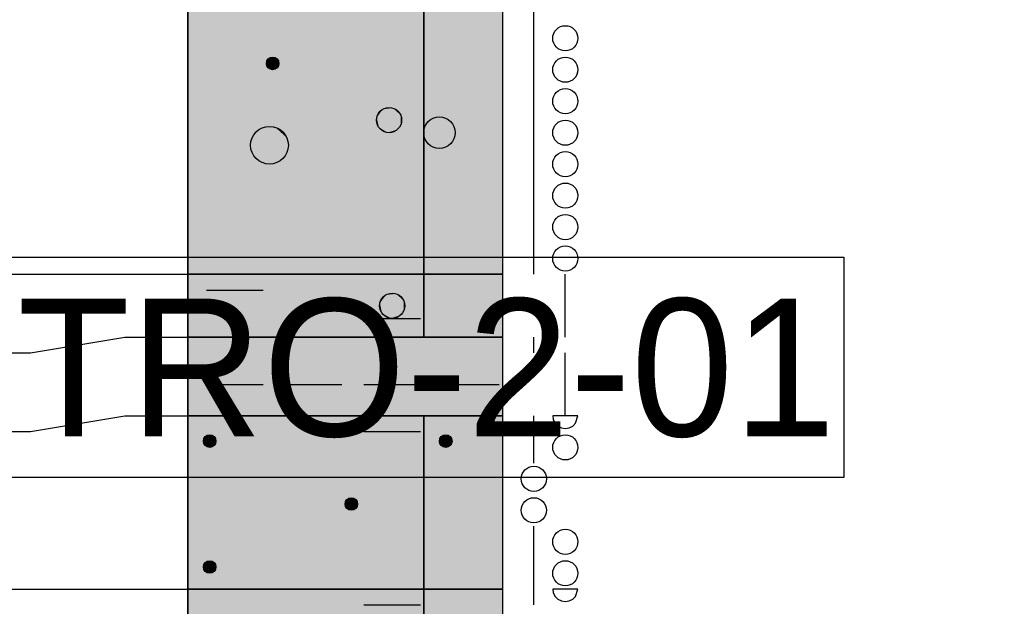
# Model space of a CAD drawing. Header units: metres. Extents: x 3458045 to 3462392, y 5482308 to 5484762.
# Tile 277 of 458: x 3460183.03 to 3460189.29, y 5483989.86 to 5483993.59. Entities that reach past the tile are written whole.
import ezdxf

# ---------------------------------------------------------------- set-up
doc = ezdxf.new("R2010")
doc.units = ezdxf.units.M
doc.header["$PDMODE"] = 3
doc.header["$PDSIZE"] = 0.1
doc.linetypes.add('AUSGEZOGEN', pattern=[2, 1, 1])
doc.layers.get('0').update_dxf_attribs({"linetype": 'CONTINUOUS'})
doc.layers.get('DEFPOINTS').update_dxf_attribs({"linetype": 'CONTINUOUS'})
for name, color, linetype in [('BAUER_BK 2014', 1, 'CONTINUOUS'), ('SP_TEXT', 2, 'CONTINUOUS'), ('SP_VERM', 1, 'CONTINUOUS')]:
    doc.layers.add(name, color=color, linetype=linetype)
doc.styles.add('K_ISOCP', font='k_isocp.shx')
doc.styles.add('SP_F', font='romans.shx', dxfattribs={"width": 0.7, "bigfont": 'sp_f.shx'})
doc.dimstyles.new('SOFI35$0', dxfattribs={"dimtxt": 3.5, "dimasz": 0.35, "dimexe": 0.9, "dimexo": 0.625, "dimgap": 0.945, "dimtad": 1, "dimdec": 3, "dimrnd": 0.001, "dimzin": 1, "dimdsep": 46, "dimtxsty": 'SP_F', "dimblk1": 'SOF_BEMSTR1', "dimblk2": 'SOF_BEMSTR2', "dimsah": 1, "dimcen": 3.5, "dimse1": 1, "dimse2": 1, "dimclrd": 1, "dimclre": 1, "dimclrt": 2, "dimaunit": 2, "dimazin": 0, "dimtfac": 1, "dimtdec": 3, "dimtmove": 0, "dimatfit": 3, "dimfxl": 1, "dimtolj": 1, "dimtzin": 0, "dimlwd": 0, "dimlwe": 0, "dimarcsym": 0})

# ---------------------------------------------------------------- blocks, each defined once
blk = doc.blocks.new('SOF_BEMSTR2')
at = {"color": 0, "linetype": 'ByBlock', "lineweight": -2}
for p, q in [((0, -20), (0, 8.5)), ((3.535, 3.535), (-3.535, -3.535)), ((-5, 0), (5, 0))]:
    blk.add_line(p, q, dxfattribs=at)
blk = doc.blocks.new('SOF_BEMSTR1')
at = {"color": 0, "linetype": 'ByBlock', "lineweight": -2}
for p, q in [((0, 20), (0, -8.5)), ((3.535, 3.535), (-3.535, -3.535)), ((-5, 0), (5, 0))]:
    blk.add_line(p, q, dxfattribs=at)
blk = doc.blocks.new('*D130')
at = {"layer": 'DEFPOINTS', "color": 0, "linetype": 'AUSGEZOGEN', "transparency": 16777216}
for p in [(3460180.5579, 5483994.6749), (3460190.5579, 5483994.6749), (3460190.5579, 5483988.2771)]:
    blk.add_point(p, dxfattribs=at)
at = {"layer": 'SP_VERM', "color": 1, "linetype": 'AUSGEZOGEN', "lineweight": 0, "transparency": 16777216}
blk.add_line((3460180.6454, 5483988.2771), (3460190.4704, 5483988.2771), dxfattribs=at)
at = {"layer": 'SP_VERM', "color": 1, "linetype": 'AUSGEZOGEN', "lineweight": 0, "transparency": 16777216, "xscale": 0.08750000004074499, "yscale": 0.08750000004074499, "zscale": 0.08750000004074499, "rotation": 180}
blk.add_blockref('SOF_BEMSTR2', (3460180.5579, 5483988.2771), dxfattribs=at)
at = {"layer": 'SP_VERM', "color": 1, "linetype": 'AUSGEZOGEN', "lineweight": 0, "transparency": 16777216, "xscale": 0.08750000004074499, "yscale": 0.08750000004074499, "zscale": 0.08750000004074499}
blk.add_blockref('SOF_BEMSTR1', (3460190.5579, 5483988.2771), dxfattribs=at)
at = {"layer": 'SP_VERM', "color": 2, "linetype": 'AUSGEZOGEN', "transparency": 16777216, "insert": (3460185.5579, 5483988.9509), "char_height": 0.875, "attachment_point": 5, "style": 'SP_F'}
blk.add_mtext('\\A1;\\A1;10.00{\\H.7x;\\S^ ;}', dxfattribs=at)
blk = doc.blocks.new('*D189')
at = {"layer": 'DEFPOINTS', "color": 0, "linetype": 'AUSGEZOGEN', "transparency": 16777216}
for p in [(3460180.5579, 5483993.5831), (3460310.5579, 5483993.5831), (3460310.5579, 5483985.7834)]:
    blk.add_point(p, dxfattribs=at)
at = {"layer": 'SP_VERM', "color": 1, "linetype": 'AUSGEZOGEN', "lineweight": 0, "transparency": 16777216}
blk.add_line((3460180.6454, 5483985.7834), (3460310.4704, 5483985.7834), dxfattribs=at)
at = {"layer": 'SP_VERM', "color": 1, "linetype": 'AUSGEZOGEN', "lineweight": 0, "transparency": 16777216, "xscale": 0.08750000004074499, "yscale": 0.08750000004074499, "zscale": 0.08750000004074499, "rotation": 180}
blk.add_blockref('SOF_BEMSTR2', (3460180.5579, 5483985.7834), dxfattribs=at)
at = {"layer": 'SP_VERM', "color": 1, "linetype": 'AUSGEZOGEN', "lineweight": 0, "transparency": 16777216, "xscale": 0.08750000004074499, "yscale": 0.08750000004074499, "zscale": 0.08750000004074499}
blk.add_blockref('SOF_BEMSTR1', (3460310.5579, 5483985.7834), dxfattribs=at)
at = {"layer": 'SP_VERM', "color": 2, "linetype": 'AUSGEZOGEN', "transparency": 16777216, "insert": (3460245.5579, 5483986.603), "char_height": 0.875, "attachment_point": 5, "style": 'SP_F'}
blk.add_mtext('\\A1;\\A1;Trogabschnitt = 130.00{\\H.7x;\\S^ ;}m', dxfattribs=at)

msp = doc.modelspace()

# ---------------------------------------------------------------- linework, layer by layer
at = {"layer": 'BAUER_BK 2014', "color": 7, "linetype": 'Continuous'}
for points in [[(3460184.1012, 5484010.5671), (3460184.1012, 5483979.5671)], [(3460186.1012, 5484010.5671), (3460186.1012, 5483979.5671)], [(3460184.1012, 5483991.9671), (3460184.1012, 5484000.0671), (3460186.1012, 5484000.0671), (3460186.1012, 5483991.9671), (3460184.1012, 5483991.9671)], [(3460186.3012, 5483993.5671), (3460186.3012, 5483993.9671)], [(3460186.3012, 5483993.1671), (3460186.3012, 5483993.5671)], [(3460186.3012, 5483992.7671), (3460186.3012, 5483993.1671)], [(3460186.3012, 5483992.3671), (3460186.3012, 5483992.7671)], [(3460186.3012, 5483991.9671), (3460186.3012, 5483992.3671)], [(3460182.0668, 5483991.9671), (3460183.1012, 5483991.9671), (3460183.7012, 5483991.9671), (3460184.1012, 5483991.9671)], [(3460184.1012, 5483991.5671), (3460184.1012, 5483991.9671), (3460186.1012, 5483991.9671), (3460186.1012, 5483991.5671), (3460184.1012, 5483991.5671)], [(3460186.1012, 5483991.9671), (3460184.1012, 5483991.9671)], [(3460186.5012, 5483991.5671), (3460186.5012, 5483991.9671)], [(3460184.2212, 5483991.8671), (3460184.5812, 5483991.8671)], [(3460185.2212, 5483991.6871), (3460185.5812, 5483991.6871)], [(3460182.0668, 5483991.4679), (3460183.1012, 5483991.4679), (3460183.7012, 5483991.5671), (3460184.1012, 5483991.5671)], [(3460184.1012, 5483991.0671), (3460184.1012, 5483991.5671), (3460186.1012, 5483991.5671), (3460186.1012, 5483991.0671), (3460184.1012, 5483991.0671)], [(3460186.1012, 5483991.5671), (3460184.1012, 5483991.5671)], [(3460186.3012, 5483991.4671), (3460186.3012, 5483991.5671)], [(3460186.5012, 5483991.0671), (3460186.5012, 5483991.4671)], [(3460184.2212, 5483991.2671), (3460184.5812, 5483991.2671)], [(3460184.7212, 5483991.2671), (3460185.0812, 5483991.2671)], [(3460185.2212, 5483991.2671), (3460185.5812, 5483991.2671)], [(3460185.7212, 5483991.2671), (3460186.0812, 5483991.2671)], [(3460182.0668, 5483990.9687), (3460183.1012, 5483990.9687), (3460183.7012, 5483991.0671), (3460184.1012, 5483991.0671)], [(3460184.1012, 5483989.9671), (3460184.1012, 5483991.0671), (3460186.1012, 5483991.0671), (3460186.1012, 5483989.9671), (3460184.1012, 5483989.9671)], [(3460186.1012, 5483991.0671), (3460184.1012, 5483991.0671)], [(3460186.3012, 5483990.7671), (3460186.3012, 5483991.0671)], [(3460186.5812, 5483991.0671), (3460186.5812, 5483991.0671), (3460186.4212, 5483991.0671), (3460186.4212, 5483991.0671), (3460186.425, 5483991.0423), (3460186.4364, 5483991.0201), (3460186.4542, 5483991.0023), (3460186.4764, 5483990.9911), (3460186.5012, 5483990.9871), (3460186.526, 5483990.9911), (3460186.5482, 5483991.0023), (3460186.566, 5483991.0201), (3460186.5812, 5483991.0671)], [(3460185.2212, 5483990.9671), (3460185.5812, 5483990.9671)], [(3460186.3012, 5483989.9671), (3460186.3012, 5483990.3671)], [(3460182.0668, 5483989.9671), (3460183.1012, 5483989.9671), (3460183.7012, 5483989.9671), (3460184.1012, 5483989.9671)], [(3460184.1012, 5483989.0671), (3460184.1012, 5483989.9671), (3460186.1012, 5483989.9671), (3460186.1012, 5483989.0671), (3460184.1012, 5483989.0671)], [(3460186.1012, 5483989.9671), (3460184.1012, 5483989.9671)], [(3460186.3012, 5483989.8671), (3460186.3012, 5483989.9671)], [(3460186.5812, 5483989.9671), (3460186.5812, 5483989.9671), (3460186.4212, 5483989.9671), (3460186.4212, 5483989.9671), (3460186.425, 5483989.9423), (3460186.4364, 5483989.9201), (3460186.4542, 5483989.9023), (3460186.4764, 5483989.8911), (3460186.5012, 5483989.8871), (3460186.526, 5483989.8911), (3460186.5482, 5483989.9023), (3460186.566, 5483989.9201), (3460186.5812, 5483989.9671)], [(3460185.2212, 5483989.8671), (3460185.5812, 5483989.8671)]]:
    msp.add_lwpolyline(points, dxfattribs=at)
at = {"layer": 'BAUER_BK 2014', "color": 30, "linetype": 'Continuous'}
for points in [[(3460184.1012, 5483991.9671), (3460184.1012, 5484000.0671), (3460185.6012, 5484000.0671), (3460185.6012, 5483991.9671), (3460184.1012, 5483991.9671)], [(3460184.1012, 5483989.9671), (3460184.1012, 5483991.0671), (3460185.6012, 5483991.0671), (3460185.6012, 5483989.9671), (3460184.1012, 5483989.9671)], [(3460184.1012, 5483989.0671), (3460184.1012, 5483989.9671), (3460185.6012, 5483989.9671), (3460185.6012, 5483989.0671), (3460184.1012, 5483989.0671)]]:
    msp.add_lwpolyline(points, dxfattribs=at)
at = {"layer": 'BAUER_BK 2014', "color": 50, "linetype": 'Continuous'}
msp.add_lwpolyline([(3460185.6012, 5483991.9671), (3460185.6012, 5484000.0671), (3460186.1012, 5484000.0671), (3460186.1012, 5483991.9671), (3460185.6012, 5483991.9671)], dxfattribs=at)
at = {"layer": 'BAUER_BK 2014', "color": 206, "linetype": 'Continuous'}
for points in [[(3460184.1012, 5483991.5671), (3460184.1012, 5483991.9671), (3460185.6012, 5483991.9671), (3460185.6012, 5483991.5671), (3460184.1012, 5483991.5671)], [(3460184.1012, 5483991.0671), (3460184.1012, 5483991.5671), (3460186.1012, 5483991.5671), (3460186.1012, 5483991.0671), (3460184.1012, 5483991.0671)], [(3460185.6012, 5483989.9671), (3460185.6012, 5483991.0671), (3460186.1012, 5483991.0671), (3460186.1012, 5483989.9671), (3460185.6012, 5483989.9671)], [(3460185.6012, 5483989.0671), (3460185.6012, 5483989.9671), (3460186.1012, 5483989.9671), (3460186.1012, 5483989.0671), (3460185.6012, 5483989.0671)]]:
    msp.add_lwpolyline(points, dxfattribs=at)
at = {"layer": 'BAUER_BK 2014', "color": 210, "linetype": 'Continuous'}
msp.add_lwpolyline([(3460185.6012, 5483991.5671), (3460185.6012, 5483991.9671), (3460186.1012, 5483991.9671), (3460186.1012, 5483991.5671), (3460185.6012, 5483991.5671)], dxfattribs=at)
at = {"layer": 'BAUER_BK 2014', "color": 7, "linetype": 'Continuous'}
for centre, radius in [((3460186.5012, 5483993.4671), 0.08), ((3460184.6412, 5483993.3071), 0.04), ((3460186.5012, 5483993.2671), 0.08), ((3460186.5012, 5483993.0671), 0.08), ((3460185.3812, 5483992.9471), 0.08), ((3460185.7012, 5483992.8671), 0.1), ((3460186.5012, 5483992.8671), 0.08), ((3460184.6212, 5483992.7871), 0.12), ((3460186.5012, 5483992.6671), 0.08), ((3460186.5012, 5483992.4671), 0.08), ((3460186.5012, 5483992.2671), 0.08), ((3460186.5012, 5483992.0671), 0.08), ((3460185.4012, 5483991.7671), 0.08), ((3460184.2412, 5483990.9071), 0.04), ((3460185.7412, 5483990.9071), 0.04), ((3460186.5012, 5483990.8671), 0.08), ((3460186.3012, 5483990.6671), 0.08), ((3460185.1412, 5483990.5071), 0.04), ((3460186.3012, 5483990.4671), 0.08), ((3460186.5012, 5483990.2671), 0.08), ((3460184.2412, 5483990.1071), 0.04), ((3460186.5012, 5483990.0671), 0.08)]:
    msp.add_circle(centre, radius, dxfattribs=at)
at = {"layer": 'BAUER_BK 2014', "color": 30, "linetype": 'Continuous'}
for points in [[(3460184.1012, 5483991.9671), (3460184.1012, 5484000.0671), (3460185.6012, 5483991.9671), (3460185.6012, 5484000.0671)], [(3460184.1012, 5483989.9671), (3460184.1012, 5483991.0671), (3460185.6012, 5483989.9671), (3460185.6012, 5483991.0671)], [(3460184.1012, 5483989.0671), (3460184.1012, 5483989.9671), (3460185.6012, 5483989.0671), (3460185.6012, 5483989.9671)]]:
    msp.add_solid(points, dxfattribs=at)
at = {"layer": 'BAUER_BK 2014', "color": 50, "linetype": 'Continuous'}
msp.add_solid([(3460185.6012, 5483991.9671), (3460185.6012, 5484000.0671), (3460186.1012, 5483991.9671), (3460186.1012, 5484000.0671)], dxfattribs=at)
at = {"layer": 'BAUER_BK 2014', "color": 7, "linetype": 'Continuous'}
for points in [[(3460184.602, 5483993.3155), (3460184.6012, 5483993.3071), (3460184.602, 5483993.2987)], [(3460184.6212, 5483993.3417), (3460184.6088, 5483993.3307), (3460184.602, 5483993.3155)], [(3460184.6212, 5483993.3417), (3460184.602, 5483993.3155), (3460184.6088, 5483993.2835)], [(3460184.6088, 5483993.3307), (3460184.6046, 5483993.3233), (3460184.602, 5483993.3155)], [(3460184.602, 5483993.3155), (3460184.602, 5483993.2987), (3460184.6088, 5483993.2835)], [(3460184.602, 5483993.2987), (3460184.6046, 5483993.2909), (3460184.6088, 5483993.2835)], [(3460184.6212, 5483993.3417), (3460184.6144, 5483993.3369), (3460184.6088, 5483993.3307)], [(3460184.6212, 5483993.3417), (3460184.6088, 5483993.2835), (3460184.668, 5483993.2773)], [(3460184.637, 5483993.3469), (3460184.6288, 5483993.3451), (3460184.6212, 5483993.3417)], [(3460184.6536, 5483993.3451), (3460184.637, 5483993.3469), (3460184.6212, 5483993.3417)], [(3460184.6778, 5483993.3233), (3460184.6536, 5483993.3451), (3460184.6212, 5483993.3417)], [(3460184.668, 5483993.2773), (3460184.6778, 5483993.3233), (3460184.6212, 5483993.3417)], [(3460184.6536, 5483993.3451), (3460184.6454, 5483993.3469), (3460184.637, 5483993.3469)], [(3460184.668, 5483993.3369), (3460184.6612, 5483993.3417), (3460184.6536, 5483993.3451)], [(3460184.6778, 5483993.3233), (3460184.668, 5483993.3369), (3460184.6536, 5483993.3451)], [(3460184.6778, 5483993.3233), (3460184.6736, 5483993.3307), (3460184.668, 5483993.3369)], [(3460184.668, 5483993.2773), (3460184.6778, 5483993.2909), (3460184.6778, 5483993.3233)], [(3460184.6812, 5483993.3071), (3460184.6804, 5483993.3155), (3460184.6778, 5483993.3233)], [(3460184.6778, 5483993.2909), (3460184.6812, 5483993.3071), (3460184.6778, 5483993.3233)], [(3460184.6088, 5483993.2835), (3460184.6144, 5483993.2773), (3460184.6212, 5483993.2725)], [(3460184.6088, 5483993.2835), (3460184.6212, 5483993.2725), (3460184.637, 5483993.2673)], [(3460184.6088, 5483993.2835), (3460184.637, 5483993.2673), (3460184.668, 5483993.2773)], [(3460184.6212, 5483993.2725), (3460184.6288, 5483993.2691), (3460184.637, 5483993.2673)], [(3460184.637, 5483993.2673), (3460184.6536, 5483993.2691), (3460184.668, 5483993.2773)], [(3460184.637, 5483993.2673), (3460184.6454, 5483993.2673), (3460184.6536, 5483993.2691)], [(3460184.6536, 5483993.2691), (3460184.6612, 5483993.2725), (3460184.668, 5483993.2773)], [(3460184.668, 5483993.2773), (3460184.6736, 5483993.2835), (3460184.6778, 5483993.2909)], [(3460185.3412, 5483993.0163), (3460185.3164, 5483992.9941), (3460185.303, 5483992.9637)], [(3460185.3412, 5483993.0163), (3460185.303, 5483992.9637), (3460185.3164, 5483992.9001)], [(3460185.3164, 5483992.9941), (3460185.308, 5483992.9797), (3460185.303, 5483992.9637)], [(3460185.3412, 5483993.0163), (3460185.3276, 5483993.0065), (3460185.3164, 5483992.9941)], [(3460185.3412, 5483993.0163), (3460185.3164, 5483992.9001), (3460185.4348, 5483992.8877)], [(3460185.3728, 5483993.0267), (3460185.3564, 5483993.0231), (3460185.3412, 5483993.0163)], [(3460185.406, 5483993.0231), (3460185.3728, 5483993.0267), (3460185.3412, 5483993.0163)], [(3460185.4542, 5483992.9797), (3460185.406, 5483993.0231), (3460185.3412, 5483993.0163)], [(3460185.4348, 5483992.8877), (3460185.4542, 5483992.9797), (3460185.3412, 5483993.0163)], [(3460185.406, 5483993.0231), (3460185.3896, 5483993.0267), (3460185.3728, 5483993.0267)], [(3460185.4348, 5483993.0065), (3460185.4212, 5483993.0163), (3460185.406, 5483993.0231)], [(3460185.4542, 5483992.9797), (3460185.4348, 5483993.0065), (3460185.406, 5483993.0231)], [(3460185.4542, 5483992.9797), (3460185.446, 5483992.9941), (3460185.4348, 5483993.0065)], [(3460185.303, 5483992.9637), (3460185.3012, 5483992.9471), (3460185.303, 5483992.9305)], [(3460185.303, 5483992.9637), (3460185.303, 5483992.9305), (3460185.3164, 5483992.9001)], [(3460185.303, 5483992.9305), (3460185.308, 5483992.9145), (3460185.3164, 5483992.9001)], [(3460185.4348, 5483992.8877), (3460185.4542, 5483992.9145), (3460185.4542, 5483992.9797)], [(3460185.4612, 5483992.9471), (3460185.4594, 5483992.9637), (3460185.4542, 5483992.9797)], [(3460185.4542, 5483992.9145), (3460185.4612, 5483992.9471), (3460185.4542, 5483992.9797)], [(3460184.5612, 5483992.8911), (3460184.524, 5483992.8577), (3460184.5038, 5483992.8121)], [(3460184.5612, 5483992.8911), (3460184.5038, 5483992.8121), (3460184.524, 5483992.7165)], [(3460184.5612, 5483992.8911), (3460184.5408, 5483992.8763), (3460184.524, 5483992.8577)], [(3460184.5612, 5483992.8911), (3460184.524, 5483992.7165), (3460184.7014, 5483992.6979)], [(3460184.6086, 5483992.9065), (3460184.584, 5483992.9013), (3460184.5612, 5483992.8911)], [(3460184.6582, 5483992.9013), (3460184.6086, 5483992.9065), (3460184.5612, 5483992.8911)], [(3460184.7308, 5483992.8359), (3460184.6582, 5483992.9013), (3460184.5612, 5483992.8911)], [(3460184.7014, 5483992.6979), (3460184.7308, 5483992.8359), (3460184.5612, 5483992.8911)], [(3460184.6582, 5483992.9013), (3460184.6338, 5483992.9065), (3460184.6086, 5483992.9065)], [(3460184.7014, 5483992.8763), (3460184.6812, 5483992.8911), (3460184.6582, 5483992.9013)], [(3460184.7308, 5483992.8359), (3460184.7014, 5483992.8763), (3460184.6582, 5483992.9013)], [(3460184.7308, 5483992.8359), (3460184.7182, 5483992.8577), (3460184.7014, 5483992.8763)], [(3460185.3164, 5483992.9001), (3460185.3276, 5483992.8877), (3460185.3412, 5483992.8779)], [(3460185.3164, 5483992.9001), (3460185.3412, 5483992.8779), (3460185.3728, 5483992.8675)], [(3460185.3164, 5483992.9001), (3460185.3728, 5483992.8675), (3460185.4348, 5483992.8877)], [(3460185.3412, 5483992.8779), (3460185.3564, 5483992.8711), (3460185.3728, 5483992.8675)], [(3460185.3728, 5483992.8675), (3460185.406, 5483992.8711), (3460185.4348, 5483992.8877)], [(3460185.3728, 5483992.8675), (3460185.3896, 5483992.8675), (3460185.406, 5483992.8711)], [(3460185.406, 5483992.8711), (3460185.4212, 5483992.8779), (3460185.4348, 5483992.8877)], [(3460185.4348, 5483992.8877), (3460185.446, 5483992.9001), (3460185.4542, 5483992.9145)], [(3460184.5038, 5483992.8121), (3460184.5012, 5483992.7871), (3460184.5038, 5483992.7621)], [(3460184.524, 5483992.8577), (3460184.5116, 5483992.8359), (3460184.5038, 5483992.8121)], [(3460184.5038, 5483992.8121), (3460184.5038, 5483992.7621), (3460184.524, 5483992.7165)], [(3460184.7014, 5483992.6979), (3460184.7308, 5483992.7383), (3460184.7308, 5483992.8359)], [(3460184.7412, 5483992.7871), (3460184.7386, 5483992.8121), (3460184.7308, 5483992.8359)], [(3460184.7308, 5483992.7383), (3460184.7412, 5483992.7871), (3460184.7308, 5483992.8359)], [(3460184.5038, 5483992.7621), (3460184.5116, 5483992.7383), (3460184.524, 5483992.7165)], [(3460184.7014, 5483992.6979), (3460184.7182, 5483992.7165), (3460184.7308, 5483992.7383)], [(3460184.524, 5483992.7165), (3460184.5408, 5483992.6979), (3460184.5612, 5483992.6831)], [(3460184.524, 5483992.7165), (3460184.5612, 5483992.6831), (3460184.6086, 5483992.6677)], [(3460184.524, 5483992.7165), (3460184.6086, 5483992.6677), (3460184.7014, 5483992.6979)], [(3460184.5612, 5483992.6831), (3460184.584, 5483992.6729), (3460184.6086, 5483992.6677)], [(3460184.6086, 5483992.6677), (3460184.6582, 5483992.6729), (3460184.7014, 5483992.6979)], [(3460184.6086, 5483992.6677), (3460184.6338, 5483992.6677), (3460184.6582, 5483992.6729)], [(3460184.6582, 5483992.6729), (3460184.6812, 5483992.6831), (3460184.7014, 5483992.6979)], [(3460185.3612, 5483991.8363), (3460185.3364, 5483991.8141), (3460185.323, 5483991.7837)], [(3460185.3612, 5483991.8363), (3460185.323, 5483991.7837), (3460185.3364, 5483991.7201)], [(3460185.3364, 5483991.8141), (3460185.328, 5483991.7997), (3460185.323, 5483991.7837)], [(3460185.3612, 5483991.8363), (3460185.3476, 5483991.8265), (3460185.3364, 5483991.8141)], [(3460185.3612, 5483991.8363), (3460185.3364, 5483991.7201), (3460185.4548, 5483991.7077)], [(3460185.3928, 5483991.8467), (3460185.3764, 5483991.8431), (3460185.3612, 5483991.8363)], [(3460185.426, 5483991.8431), (3460185.3928, 5483991.8467), (3460185.3612, 5483991.8363)], [(3460185.4742, 5483991.7997), (3460185.426, 5483991.8431), (3460185.3612, 5483991.8363)], [(3460185.4548, 5483991.7077), (3460185.4742, 5483991.7997), (3460185.3612, 5483991.8363)], [(3460185.426, 5483991.8431), (3460185.4096, 5483991.8467), (3460185.3928, 5483991.8467)], [(3460185.4548, 5483991.8265), (3460185.4412, 5483991.8363), (3460185.426, 5483991.8431)], [(3460185.4742, 5483991.7997), (3460185.4548, 5483991.8265), (3460185.426, 5483991.8431)], [(3460185.4742, 5483991.7997), (3460185.466, 5483991.8141), (3460185.4548, 5483991.8265)], [(3460185.4548, 5483991.7077), (3460185.4742, 5483991.7345), (3460185.4742, 5483991.7997)], [(3460185.4812, 5483991.7671), (3460185.4794, 5483991.7837), (3460185.4742, 5483991.7997)], [(3460185.4742, 5483991.7345), (3460185.4812, 5483991.7671), (3460185.4742, 5483991.7997)], [(3460185.323, 5483991.7837), (3460185.3212, 5483991.7671), (3460185.323, 5483991.7505)], [(3460185.323, 5483991.7837), (3460185.323, 5483991.7505), (3460185.3364, 5483991.7201)], [(3460185.323, 5483991.7505), (3460185.328, 5483991.7345), (3460185.3364, 5483991.7201)], [(3460185.4548, 5483991.7077), (3460185.466, 5483991.7201), (3460185.4742, 5483991.7345)], [(3460185.3364, 5483991.7201), (3460185.3476, 5483991.7077), (3460185.3612, 5483991.6979)], [(3460185.3364, 5483991.7201), (3460185.3612, 5483991.6979), (3460185.3928, 5483991.6875)], [(3460185.3364, 5483991.7201), (3460185.3928, 5483991.6875), (3460185.4548, 5483991.7077)], [(3460185.3612, 5483991.6979), (3460185.3764, 5483991.6911), (3460185.3928, 5483991.6875)], [(3460185.3928, 5483991.6875), (3460185.426, 5483991.6911), (3460185.4548, 5483991.7077)], [(3460185.3928, 5483991.6875), (3460185.4096, 5483991.6875), (3460185.426, 5483991.6911)], [(3460185.426, 5483991.6911), (3460185.4412, 5483991.6979), (3460185.4548, 5483991.7077)], [(3460184.2212, 5483990.9417), (3460184.2088, 5483990.9307), (3460184.202, 5483990.9155)], [(3460184.2212, 5483990.9417), (3460184.202, 5483990.9155), (3460184.2088, 5483990.8835)], [(3460184.2088, 5483990.9307), (3460184.2046, 5483990.9233), (3460184.202, 5483990.9155)], [(3460184.2212, 5483990.9417), (3460184.2144, 5483990.9369), (3460184.2088, 5483990.9307)], [(3460184.2212, 5483990.9417), (3460184.2088, 5483990.8835), (3460184.268, 5483990.8773)], [(3460184.237, 5483990.9469), (3460184.2288, 5483990.9451), (3460184.2212, 5483990.9417)], [(3460184.2536, 5483990.9451), (3460184.237, 5483990.9469), (3460184.2212, 5483990.9417)], [(3460184.2778, 5483990.9233), (3460184.2536, 5483990.9451), (3460184.2212, 5483990.9417)], [(3460184.268, 5483990.8773), (3460184.2778, 5483990.9233), (3460184.2212, 5483990.9417)], [(3460184.2536, 5483990.9451), (3460184.2454, 5483990.9469), (3460184.237, 5483990.9469)], [(3460184.268, 5483990.9369), (3460184.2612, 5483990.9417), (3460184.2536, 5483990.9451)], [(3460184.2778, 5483990.9233), (3460184.268, 5483990.9369), (3460184.2536, 5483990.9451)], [(3460184.2778, 5483990.9233), (3460184.2736, 5483990.9307), (3460184.268, 5483990.9369)], [(3460184.268, 5483990.8773), (3460184.2778, 5483990.8909), (3460184.2778, 5483990.9233)], [(3460184.2812, 5483990.9071), (3460184.2804, 5483990.9155), (3460184.2778, 5483990.9233)], [(3460184.2778, 5483990.8909), (3460184.2812, 5483990.9071), (3460184.2778, 5483990.9233)], [(3460185.7212, 5483990.9417), (3460185.7088, 5483990.9307), (3460185.702, 5483990.9155)], [(3460185.7212, 5483990.9417), (3460185.702, 5483990.9155), (3460185.7088, 5483990.8835)], [(3460185.7088, 5483990.9307), (3460185.7046, 5483990.9233), (3460185.702, 5483990.9155)], [(3460185.7212, 5483990.9417), (3460185.7144, 5483990.9369), (3460185.7088, 5483990.9307)], [(3460185.7212, 5483990.9417), (3460185.7088, 5483990.8835), (3460185.768, 5483990.8773)], [(3460185.737, 5483990.9469), (3460185.7288, 5483990.9451), (3460185.7212, 5483990.9417)], [(3460185.7536, 5483990.9451), (3460185.737, 5483990.9469), (3460185.7212, 5483990.9417)], [(3460185.7778, 5483990.9233), (3460185.7536, 5483990.9451), (3460185.7212, 5483990.9417)], [(3460185.768, 5483990.8773), (3460185.7778, 5483990.9233), (3460185.7212, 5483990.9417)], [(3460185.7536, 5483990.9451), (3460185.7454, 5483990.9469), (3460185.737, 5483990.9469)], [(3460185.768, 5483990.9369), (3460185.7612, 5483990.9417), (3460185.7536, 5483990.9451)], [(3460185.7778, 5483990.9233), (3460185.768, 5483990.9369), (3460185.7536, 5483990.9451)], [(3460185.7778, 5483990.9233), (3460185.7736, 5483990.9307), (3460185.768, 5483990.9369)], [(3460185.768, 5483990.8773), (3460185.7778, 5483990.8909), (3460185.7778, 5483990.9233)], [(3460185.7812, 5483990.9071), (3460185.7804, 5483990.9155), (3460185.7778, 5483990.9233)], [(3460185.7778, 5483990.8909), (3460185.7812, 5483990.9071), (3460185.7778, 5483990.9233)], [(3460184.202, 5483990.9155), (3460184.2012, 5483990.9071), (3460184.202, 5483990.8987)], [(3460184.202, 5483990.9155), (3460184.202, 5483990.8987), (3460184.2088, 5483990.8835)], [(3460184.202, 5483990.8987), (3460184.2046, 5483990.8909), (3460184.2088, 5483990.8835)], [(3460184.2088, 5483990.8835), (3460184.2144, 5483990.8773), (3460184.2212, 5483990.8725)], [(3460184.2088, 5483990.8835), (3460184.2212, 5483990.8725), (3460184.237, 5483990.8673)], [(3460184.2088, 5483990.8835), (3460184.237, 5483990.8673), (3460184.268, 5483990.8773)], [(3460184.2212, 5483990.8725), (3460184.2288, 5483990.8691), (3460184.237, 5483990.8673)], [(3460184.237, 5483990.8673), (3460184.2536, 5483990.8691), (3460184.268, 5483990.8773)], [(3460184.237, 5483990.8673), (3460184.2454, 5483990.8673), (3460184.2536, 5483990.8691)], [(3460184.2536, 5483990.8691), (3460184.2612, 5483990.8725), (3460184.268, 5483990.8773)], [(3460184.268, 5483990.8773), (3460184.2736, 5483990.8835), (3460184.2778, 5483990.8909)], [(3460185.702, 5483990.9155), (3460185.7012, 5483990.9071), (3460185.702, 5483990.8987)], [(3460185.702, 5483990.9155), (3460185.702, 5483990.8987), (3460185.7088, 5483990.8835)], [(3460185.702, 5483990.8987), (3460185.7046, 5483990.8909), (3460185.7088, 5483990.8835)], [(3460185.7088, 5483990.8835), (3460185.7144, 5483990.8773), (3460185.7212, 5483990.8725)], [(3460185.7088, 5483990.8835), (3460185.7212, 5483990.8725), (3460185.737, 5483990.8673)], [(3460185.7088, 5483990.8835), (3460185.737, 5483990.8673), (3460185.768, 5483990.8773)], [(3460185.7212, 5483990.8725), (3460185.7288, 5483990.8691), (3460185.737, 5483990.8673)], [(3460185.737, 5483990.8673), (3460185.7536, 5483990.8691), (3460185.768, 5483990.8773)], [(3460185.737, 5483990.8673), (3460185.7454, 5483990.8673), (3460185.7536, 5483990.8691)], [(3460185.7536, 5483990.8691), (3460185.7612, 5483990.8725), (3460185.768, 5483990.8773)], [(3460185.768, 5483990.8773), (3460185.7736, 5483990.8835), (3460185.7778, 5483990.8909)], [(3460185.137, 5483990.5469), (3460185.1288, 5483990.5451), (3460185.1212, 5483990.5417)], [(3460185.1536, 5483990.5451), (3460185.137, 5483990.5469), (3460185.1212, 5483990.5417)], [(3460185.1778, 5483990.5233), (3460185.1536, 5483990.5451), (3460185.1212, 5483990.5417)], [(3460185.1536, 5483990.5451), (3460185.1454, 5483990.5469), (3460185.137, 5483990.5469)], [(3460185.168, 5483990.5369), (3460185.1612, 5483990.5417), (3460185.1536, 5483990.5451)], [(3460185.1778, 5483990.5233), (3460185.168, 5483990.5369), (3460185.1536, 5483990.5451)], [(3460185.102, 5483990.5155), (3460185.1012, 5483990.5071), (3460185.102, 5483990.4987)], [(3460185.1212, 5483990.5417), (3460185.1088, 5483990.5307), (3460185.102, 5483990.5155)], [(3460185.1212, 5483990.5417), (3460185.102, 5483990.5155), (3460185.1088, 5483990.4835)], [(3460185.1088, 5483990.5307), (3460185.1046, 5483990.5233), (3460185.102, 5483990.5155)], [(3460185.102, 5483990.5155), (3460185.102, 5483990.4987), (3460185.1088, 5483990.4835)], [(3460185.102, 5483990.4987), (3460185.1046, 5483990.4909), (3460185.1088, 5483990.4835)], [(3460185.1212, 5483990.5417), (3460185.1144, 5483990.5369), (3460185.1088, 5483990.5307)], [(3460185.1212, 5483990.5417), (3460185.1088, 5483990.4835), (3460185.168, 5483990.4773)], [(3460185.1088, 5483990.4835), (3460185.1144, 5483990.4773), (3460185.1212, 5483990.4725)], [(3460185.1088, 5483990.4835), (3460185.1212, 5483990.4725), (3460185.137, 5483990.4673)], [(3460185.1088, 5483990.4835), (3460185.137, 5483990.4673), (3460185.168, 5483990.4773)], [(3460185.168, 5483990.4773), (3460185.1778, 5483990.5233), (3460185.1212, 5483990.5417)], [(3460185.1778, 5483990.5233), (3460185.1736, 5483990.5307), (3460185.168, 5483990.5369)], [(3460185.168, 5483990.4773), (3460185.1778, 5483990.4909), (3460185.1778, 5483990.5233)], [(3460185.168, 5483990.4773), (3460185.1736, 5483990.4835), (3460185.1778, 5483990.4909)], [(3460185.1812, 5483990.5071), (3460185.1804, 5483990.5155), (3460185.1778, 5483990.5233)], [(3460185.1778, 5483990.4909), (3460185.1812, 5483990.5071), (3460185.1778, 5483990.5233)], [(3460185.1212, 5483990.4725), (3460185.1288, 5483990.4691), (3460185.137, 5483990.4673)], [(3460185.137, 5483990.4673), (3460185.1536, 5483990.4691), (3460185.168, 5483990.4773)], [(3460185.137, 5483990.4673), (3460185.1454, 5483990.4673), (3460185.1536, 5483990.4691)], [(3460185.1536, 5483990.4691), (3460185.1612, 5483990.4725), (3460185.168, 5483990.4773)], [(3460184.202, 5483990.1155), (3460184.2012, 5483990.1071), (3460184.202, 5483990.0987)], [(3460184.2212, 5483990.1417), (3460184.2088, 5483990.1307), (3460184.202, 5483990.1155)], [(3460184.2212, 5483990.1417), (3460184.202, 5483990.1155), (3460184.2088, 5483990.0835)], [(3460184.2088, 5483990.1307), (3460184.2046, 5483990.1233), (3460184.202, 5483990.1155)], [(3460184.202, 5483990.1155), (3460184.202, 5483990.0987), (3460184.2088, 5483990.0835)], [(3460184.2212, 5483990.1417), (3460184.2144, 5483990.1369), (3460184.2088, 5483990.1307)], [(3460184.2212, 5483990.1417), (3460184.2088, 5483990.0835), (3460184.268, 5483990.0773)], [(3460184.237, 5483990.1469), (3460184.2288, 5483990.1451), (3460184.2212, 5483990.1417)], [(3460184.2536, 5483990.1451), (3460184.237, 5483990.1469), (3460184.2212, 5483990.1417)], [(3460184.2778, 5483990.1233), (3460184.2536, 5483990.1451), (3460184.2212, 5483990.1417)], [(3460184.268, 5483990.0773), (3460184.2778, 5483990.1233), (3460184.2212, 5483990.1417)], [(3460184.2536, 5483990.1451), (3460184.2454, 5483990.1469), (3460184.237, 5483990.1469)], [(3460184.268, 5483990.1369), (3460184.2612, 5483990.1417), (3460184.2536, 5483990.1451)], [(3460184.2778, 5483990.1233), (3460184.268, 5483990.1369), (3460184.2536, 5483990.1451)], [(3460184.2778, 5483990.1233), (3460184.2736, 5483990.1307), (3460184.268, 5483990.1369)], [(3460184.268, 5483990.0773), (3460184.2778, 5483990.0909), (3460184.2778, 5483990.1233)], [(3460184.2812, 5483990.1071), (3460184.2804, 5483990.1155), (3460184.2778, 5483990.1233)], [(3460184.2778, 5483990.0909), (3460184.2812, 5483990.1071), (3460184.2778, 5483990.1233)], [(3460184.202, 5483990.0987), (3460184.2046, 5483990.0909), (3460184.2088, 5483990.0835)], [(3460184.2088, 5483990.0835), (3460184.2144, 5483990.0773), (3460184.2212, 5483990.0725)], [(3460184.2088, 5483990.0835), (3460184.2212, 5483990.0725), (3460184.237, 5483990.0673)], [(3460184.2088, 5483990.0835), (3460184.237, 5483990.0673), (3460184.268, 5483990.0773)], [(3460184.2212, 5483990.0725), (3460184.2288, 5483990.0691), (3460184.237, 5483990.0673)], [(3460184.237, 5483990.0673), (3460184.2536, 5483990.0691), (3460184.268, 5483990.0773)], [(3460184.237, 5483990.0673), (3460184.2454, 5483990.0673), (3460184.2536, 5483990.0691)], [(3460184.2536, 5483990.0691), (3460184.2612, 5483990.0725), (3460184.268, 5483990.0773)], [(3460184.268, 5483990.0773), (3460184.2736, 5483990.0835), (3460184.2778, 5483990.0909)]]:
    msp.add_solid(points, dxfattribs=at)
at = {"layer": 'BAUER_BK 2014', "color": 206, "linetype": 'Continuous'}
for points in [[(3460184.1012, 5483991.5671), (3460184.1012, 5483991.9671), (3460185.6012, 5483991.5671), (3460185.6012, 5483991.9671)], [(3460184.1012, 5483991.0671), (3460184.1012, 5483991.5671), (3460186.1012, 5483991.0671), (3460186.1012, 5483991.5671)], [(3460185.6012, 5483989.9671), (3460185.6012, 5483991.0671), (3460186.1012, 5483989.9671), (3460186.1012, 5483991.0671)], [(3460185.6012, 5483989.0671), (3460185.6012, 5483989.9671), (3460186.1012, 5483989.0671), (3460186.1012, 5483989.9671)]]:
    msp.add_solid(points, dxfattribs=at)
at = {"layer": 'BAUER_BK 2014', "color": 210, "linetype": 'Continuous'}
msp.add_solid([(3460185.6012, 5483991.5671), (3460185.6012, 5483991.9671), (3460186.1012, 5483991.5671), (3460186.1012, 5483991.9671)], dxfattribs=at)
at = {"layer": 'SP_TEXT', "color": 1, "lineweight": 25}
msp.add_lwpolyline([(3460182.8439, 5483990.675), (3460182.8439, 5483992.0757), (3460188.2719, 5483992.0757), (3460188.2719, 5483990.675)], close=True, dxfattribs=at)

# ---------------------------------------------------------------- texts
at = {"layer": 'SP_TEXT', "color": 2, "lineweight": 25, "style": 'K_ISOCP'}
msp.add_text('TRO-2-01', height=0.875, dxfattribs=at).set_placement((3460183.0189, 5483990.9379))

# ---------------------------------------------------------------- dimensions: what is measured, and where the dimension line sits
at = {"layer": 'SP_VERM', "color": 1, "linetype": 'AUSGEZOGEN'}
for base, p1, p2, text, override, picture, middle in [((3460190.5579, 5483988.2771), (3460180.5579, 5483994.6749), (3460190.5579, 5483994.6749), '\\A1;10.00{\\H.7x;\\S^ ;}', {"dimblk1": 'SOF_BEMSTR2', "dimblk2": 'SOF_BEMSTR1'}, '*D130', (3460185.5579, 5483988.9509)), ((3460310.5579, 5483985.7834), (3460180.5579, 5483993.5831), (3460310.5579, 5483993.5831), '\\A1;Trogabschnitt = 130.00{\\H.7x;\\S^ ;}m', {"dimpost": 'Trogabschnitt =<>m', "dimblk1": 'SOF_BEMSTR2', "dimblk2": 'SOF_BEMSTR1'}, '*D189', (3460245.5579, 5483986.603))]:
    dim = msp.add_linear_dim(base=base, p1=p1, p2=p2, text=text, dimstyle='SOFI35$0', override=override, dxfattribs=at)
    dim.commit()
    dim.dimension.update_dxf_attribs({"geometry": picture, "text_midpoint": middle})

doc.saveas('drawing.dxf')
